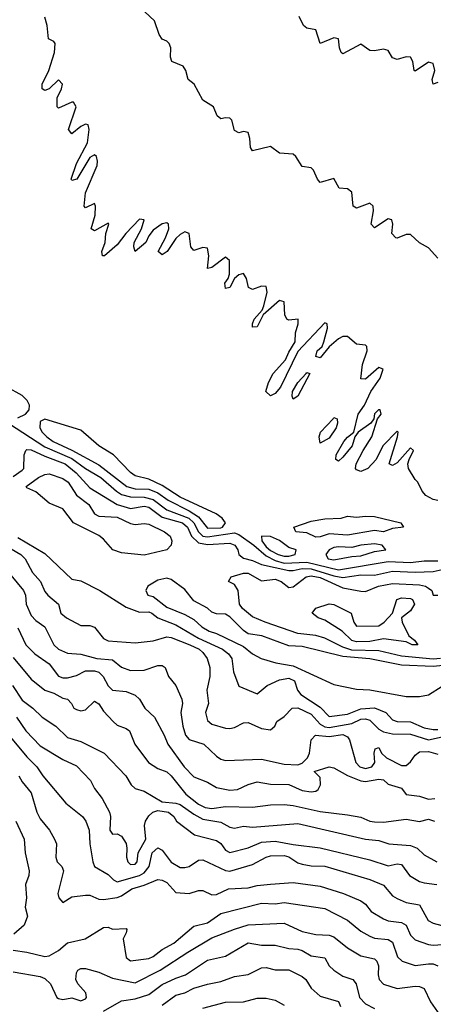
# Model space of a CAD drawing. Header units: metres. Extents: x -46681 to -43747, y -240911 to -237677.
# Tile 345 of 656: x -44157 to -44111, y -240617 to -240508. Entities that reach past the tile are written whole.
import ezdxf

# ---------------------------------------------------------------- set-up
doc = ezdxf.new("R2010")
doc.units = ezdxf.units.M
doc.layers.add('CONTOUR_INDEX', color=1, linetype='Continuous')
doc.layers.add('CONTOUR_INTER', color=3, linetype='Continuous')

msp = doc.modelspace()

# ---------------------------------------------------------------- linework, layer by layer
at = {"layer": 'CONTOUR_INDEX'}
for points, elevation in [([(-44110.6, -240515.33), (-44111.1, -240515.52), (-44111.22, -240515.02), (-44110.92, -240514.02), (-44111.1, -240513.23), (-44111.6, -240513.08), (-44113.1, -240514.09), (-44113.21, -240514.02), (-44113.37, -240513.02), (-44113.6, -240512.54), (-44114.1, -240512.49), (-44115.1, -240512.8), (-44115.6, -240512.62), (-44116.1, -240511.78), (-44116.6, -240511.65), (-44117.6, -240511.83), (-44118.1, -240511.8), (-44119.1, -240511.08), (-44121.1, -240512.17), (-44121.29, -240512.02), (-44121.46, -240511.52), (-44121.6, -240510.52), (-44122.1, -240510.4), (-44123.62, -240511.02), (-44124.09, -240509.52), (-44125.1, -240509.32), (-44125.47, -240509.02), (-44125.94, -240508.02)], 80), ([(-44154.78, -240559.02), (-44154.1, -240558.69), (-44153.6, -240558.63), (-44152.1, -240559.12), (-44151.53, -240559.52), (-44150.6, -240560.97), (-44149.22, -240562.02), (-44148.6, -240563.05), (-44148.1, -240563.29), (-44146.1, -240563.42), (-44144.6, -240564.1), (-44144.1, -240564.21), (-44143.1, -240564.1), (-44142.6, -240564.18), (-44140.83, -240565.02), (-44140.23, -240565.52), (-44140.03, -240566.02), (-44140.1, -240566.52), (-44140.6, -240567.03), (-44143.1, -240567.6), (-44145.6, -240567.35), (-44146.56, -240567.02), (-44147.6, -240565.82), (-44148.1, -240565.42), (-44150.93, -240564.02), (-44152.1, -240562.49), (-44153.6, -240561.86), (-44155.1, -240560.59), (-44156.1, -240560.17), (-44156.17, -240560.02), (-44154.78, -240559.02)], 80), ([(-44157.1, -240565.66), (-44154.1, -240567.43), (-44151.1, -240570.25), (-44150.1, -240570.44), (-44147.99, -240571.52), (-44145.1, -240573.36), (-44143.6, -240573.92), (-44142.6, -240573.89), (-44142.25, -240574.02), (-44141.57, -240574.52), (-44139.6, -240575.31), (-44137.1, -240576.78), (-44134.41, -240578.02), (-44133.78, -240578.52), (-44133.4, -240579.02), (-44133.22, -240580.52), (-44132.6, -240582.09), (-44130.6, -240582.93), (-44129.47, -240582.02), (-44128.1, -240581.4), (-44127.1, -240581.22), (-44126.47, -240581.52), (-44126.13, -240582.52), (-44125.75, -240583.02), (-44123.6, -240584.42), (-44122.6, -240585.45), (-44120.6, -240585.18), (-44119.1, -240584.6), (-44117.6, -240584.5), (-44116.35, -240585.02), (-44115.6, -240585.81), (-44115.1, -240586), (-44113.6, -240586.03), (-44112.1, -240586.7), (-44111.1, -240586.87), (-44110.6, -240586.87)], 80), ([(-44110.29, -240579.02), (-44111.1, -240579.12), (-44114.6, -240578.77), (-44117.1, -240578.2), (-44120.1, -240578.11), (-44121.1, -240577.78), (-44123.1, -240576.77), (-44124.1, -240576.48), (-44126.1, -240576.26), (-44129.72, -240575.02), (-44131.1, -240574.44), (-44132.23, -240573.52), (-44132.55, -240573.02), (-44132.7, -240571.52), (-44133.1, -240570.86), (-44133.75, -240570.52), (-44133.48, -240570.02), (-44132.1, -240569.58), (-44131.6, -240569.61), (-44130.1, -240570.43), (-44128.6, -240570.27), (-44127.93, -240570.52), (-44127.1, -240571.18), (-44126.6, -240571.1), (-44125.15, -240570.02), (-44124.6, -240569.89), (-44123.6, -240570.06), (-44121.1, -240571.23), (-44119.1, -240571.58), (-44118.6, -240571.61), (-44117.16, -240571.02), (-44115.6, -240570.75), (-44112.6, -240570.89), (-44111.96, -240571.02), (-44111.6, -240571.25), (-44111.26, -240571.52), (-44111.1, -240572.03), (-44110.6, -240572.04)], 80), ([(-44157.66, -240582.02), (-44156.6, -240583.65), (-44155.42, -240584.52), (-44154.4, -240585.52), (-44152.88, -240586.52), (-44151.6, -240587.78), (-44150.1, -240588.21), (-44147.52, -240589.52), (-44145.13, -240592.02), (-44144.53, -240593.02), (-44144.1, -240593.43), (-44143.1, -240593.69), (-44141.1, -240594.88), (-44139.6, -240595.02), (-44139.1, -240595.18), (-44137.6, -240596.26), (-44136.6, -240596.8), (-44134.6, -240597.12), (-44133.6, -240597.7), (-44133.1, -240597.79), (-44132.1, -240597.56), (-44131.1, -240597.68), (-44126.1, -240597.3), (-44118.6, -240599.03), (-44117.1, -240599.18), (-44116.02, -240599.52), (-44113.6, -240599.71), (-44112.87, -240600.02), (-44112.1, -240600.76), (-44110.71, -240601.52)], 85), ([(-44157.6, -240613.67), (-44154.6, -240614.2), (-44154.1, -240614.43), (-44153.48, -240615.02), (-44152.77, -240616.52), (-44152.6, -240616.64), (-44152.1, -240616.75), (-44151.1, -240616.55), (-44150.1, -240616.9), (-44149.6, -240616.69), (-44149.49, -240616.52), (-44149.56, -240616.02), (-44150.46, -240615.02), (-44150.67, -240614.52), (-44150.6, -240613.79), (-44150.44, -240613.52), (-44150.1, -240613.31), (-44149.6, -240613.33), (-44148.1, -240613.72), (-44146.6, -240614.4), (-44144.1, -240614.91), (-44141.31, -240613.52), (-44138.27, -240611.52), (-44135.6, -240609.94), (-44133.1, -240608.95), (-44131.6, -240608.5), (-44127.6, -240608.31), (-44125.6, -240609.21), (-44124.1, -240609.54), (-44122.6, -240609.64), (-44122.1, -240609.81), (-44120.6, -240611.02), (-44119.1, -240611.9), (-44117.6, -240612.26), (-44117.34, -240612.52), (-44117.14, -240613.02), (-44117.18, -240614.02), (-44117.07, -240614.52), (-44116.6, -240615.05), (-44115.1, -240615.52), (-44113.1, -240615.28), (-44112.6, -240615.3), (-44112.08, -240615.52), (-44111.39, -240617.02), (-44110.1, -240618.86)], 90)]:
    msp.add_lwpolyline(points, dxfattribs=dict(at, elevation=elevation))
at = {"layer": 'CONTOUR_INTER'}
for points, elevation in [([(-44110.6, -240534.76), (-44111.6, -240533.62), (-44112.6, -240533.08), (-44113.6, -240532.16), (-44114.1, -240532.14), (-44115.1, -240532.56), (-44115.25, -240532.52), (-44115.67, -240532.02), (-44115.56, -240531.02), (-44115.66, -240530.52), (-44116.1, -240530.43), (-44117.6, -240531.42), (-44117.97, -240531.02), (-44117.7, -240529.52), (-44117.74, -240529.02), (-44118.1, -240528.69), (-44119.6, -240529.25), (-44119.95, -240529.02), (-44120.1, -240527.45), (-44120.6, -240527.1), (-44121.52, -240527.02), (-44122.1, -240525.97), (-44123.6, -240526.38), (-44123.92, -240526.02), (-44124.34, -240525.02), (-44124.6, -240524.76), (-44125.6, -240524.61), (-44126.3, -240523.52), (-44126.6, -240523.27), (-44128.1, -240523.15), (-44129.1, -240522.41), (-44131.1, -240522.91), (-44131.32, -240522.52), (-44131.39, -240521.52), (-44131.6, -240520.87), (-44132.1, -240520.74), (-44132.6, -240520.9), (-44133.1, -240520.65), (-44133.38, -240519.52), (-44133.6, -240519.27), (-44134.1, -240519.23), (-44134.6, -240519.35), (-44135.02, -240519.02), (-44135.41, -240518.02), (-44136.6, -240517.28), (-44137.55, -240515.52), (-44138.22, -240515.02), (-44138.49, -240514.02), (-44138.77, -240513.52), (-44140.04, -240513.02), (-44140.17, -240512.52), (-44140.14, -240511.52), (-44140.33, -240511.02), (-44140.6, -240510.76), (-44141.1, -240510.54), (-44141.45, -240510.02), (-44141.97, -240508.52), (-44143.03, -240507.52)], 79), ([(-44110.6, -240561.58), (-44111.1, -240561.47), (-44111.92, -240561.02), (-44112.33, -240560.52), (-44112.79, -240559.52), (-44113.1, -240559.24), (-44113.82, -240558.02), (-44113.89, -240557.52), (-44113.77, -240557.02), (-44113.29, -240556.02), (-44113.6, -240555.72), (-44115.1, -240557.39), (-44115.6, -240557.69), (-44115.99, -240557.52), (-44115.05, -240554.52), (-44114.96, -240554.02), (-44115.1, -240553.88), (-44116.68, -240555.52), (-44117.42, -240557.02), (-44118.35, -240558.02), (-44119.1, -240558.36), (-44119.6, -240558.18), (-44119.7, -240558.02), (-44119.62, -240557.52), (-44118.87, -240556.02), (-44117.9, -240554.52), (-44117.27, -240552.52), (-44116.87, -240552.02), (-44116.96, -240551.52), (-44117.15, -240551.52), (-44117.6, -240551.99), (-44117.67, -240552.52), (-44118.02, -240553.02), (-44119.39, -240554.02), (-44119.76, -240554.52), (-44120.06, -240555.52), (-44121.1, -240556.78), (-44121.6, -240557.21), (-44121.86, -240557.02), (-44121.83, -240556.52), (-44120.98, -240555.02), (-44120.6, -240554.54), (-44119.89, -240554.02), (-44119.39, -240552.02), (-44118.72, -240551.02), (-44117.99, -240549.52), (-44116.97, -240548.02), (-44116.63, -240547.02), (-44117.1, -240546.87), (-44118.6, -240548.13), (-44119.1, -240548.1), (-44118.92, -240546.52), (-44118.4, -240545.02), (-44118.43, -240544.52), (-44118.6, -240544.38), (-44119.6, -240544.28), (-44120.6, -240543.44), (-44121.1, -240543.42), (-44121.6, -240543.68), (-44122.6, -240544.58), (-44123.6, -240545.78), (-44124.1, -240545.62), (-44123.93, -240545.02), (-44123.4, -240544.52), (-44123.21, -240544.02), (-44122.81, -240542.52), (-44122.84, -240542.02), (-44123.1, -240541.9), (-44126.1, -240545.1), (-44128.02, -240549.02), (-44128.6, -240549.74), (-44129.1, -240549.98), (-44129.61, -240549.52), (-44129.33, -240548.52), (-44128.83, -240547.52), (-44127.46, -240546.02), (-44127.1, -240545.15), (-44126.37, -240544.02), (-44126.33, -240543.02), (-44126.03, -240542.02), (-44126.06, -240541.52), (-44127.1, -240541.63), (-44127.29, -240541.52), (-44127.52, -240541.02), (-44127.6, -240539.58), (-44128.1, -240539.46), (-44129.93, -240541.02), (-44130.6, -240542.36), (-44131.1, -240542.4), (-44131.11, -240542.02), (-44130.91, -240541.52), (-44130.04, -240540.52), (-44129.86, -240540.02), (-44129.49, -240538.52), (-44129.6, -240537.91), (-44130.1, -240537.85), (-44131.1, -240538.23), (-44131.53, -240538.02), (-44131.78, -240537.02), (-44132.1, -240536.46), (-44132.6, -240536.62), (-44133.09, -240537.02), (-44133.6, -240538), (-44134.1, -240538.1), (-44134.18, -240537.52), (-44133.8, -240537.02), (-44133.65, -240536.52), (-44133.64, -240535.02), (-44134.1, -240534.67), (-44135.6, -240535.81), (-44136.1, -240535.91), (-44135.95, -240534.52), (-44136.1, -240533.66), (-44136.6, -240533.59), (-44137.6, -240533.92), (-44137.94, -240533.52), (-44138.11, -240532.02), (-44138.6, -240531.85), (-44139.1, -240532.13), (-44139.6, -240532.59), (-44140.55, -240534.02), (-44141.1, -240534.41), (-44141.54, -240534.02), (-44140.72, -240532.52), (-44140.38, -240531.52), (-44140.39, -240531.02), (-44140.6, -240530.85), (-44141.1, -240530.98), (-44142.1, -240531.67), (-44142.6, -240532.31), (-44142.93, -240533.02), (-44144.1, -240534.04), (-44144.23, -240533.52), (-44144.2, -240533.02), (-44143.39, -240531.52), (-44143.11, -240530.52), (-44143.6, -240530.44), (-44145.14, -240532.02), (-44146.1, -240533.29), (-44147.49, -240534.52), (-44147.71, -240534.52), (-44147.8, -240534.02), (-44147.42, -240533.02), (-44147.35, -240532.02), (-44147.01, -240531.02), (-44147.1, -240530.88), (-44148.6, -240531.73), (-44148.97, -240531.52), (-44148.54, -240530.02), (-44148.48, -240529.02), (-44148.6, -240528.71), (-44149.6, -240529.2), (-44149.76, -240529.02), (-44149.58, -240527.52), (-44148.32, -240524.52), (-44148.26, -240524.02), (-44148.36, -240523.52), (-44148.6, -240523.35), (-44149.1, -240523.64), (-44150.55, -240526.02), (-44151.1, -240526.19), (-44151.19, -240526.02), (-44150.6, -240524.28), (-44149.39, -240522.02), (-44149.19, -240520.52), (-44149.29, -240520.02), (-44149.6, -240519.95), (-44150.1, -240520.22), (-44151.1, -240521.01), (-44151.46, -240520.52), (-44150.64, -240518.02), (-44150.91, -240517.52), (-44151.1, -240517.5), (-44152.6, -240518.18), (-44152.74, -240518.02), (-44152.73, -240517.02), (-44152.24, -240516.02), (-44152.13, -240515.52), (-44152.6, -240515.05), (-44153.6, -240516.05), (-44154.1, -240516.23), (-44154.4, -240516.02), (-44154.41, -240515.52), (-44153.65, -240514.02), (-44153.01, -240512.02), (-44152.94, -240511.02), (-44153.1, -240510.81), (-44153.68, -240510.52), (-44153.83, -240509.02), (-44154.1, -240508.12)], 78), ([(-44157.1, -240552.41), (-44156.24, -240552.02), (-44155.82, -240551.52), (-44155.8, -240551.02), (-44156.05, -240550.52), (-44156.6, -240549.95), (-44160.1, -240548.02)], 77), ([(-44125.17, -240547.52), (-44125.1, -240547.42), (-44124.76, -240547.52), (-44126.09, -240550.02), (-44126.6, -240550.37), (-44126.73, -240550.02), (-44126.67, -240549.52), (-44126.1, -240548.52), (-44125.17, -240547.52)], 78), ([(-44122.19, -240552.52), (-44122.1, -240552.38), (-44121.73, -240552.52), (-44121.7, -240553.02), (-44121.83, -240553.52), (-44122.6, -240554.67), (-44123.6, -240555.21), (-44123.71, -240554.52), (-44123.59, -240554.02), (-44122.19, -240552.52)], 78), ([(-44158.12, -240553.02), (-44154.1, -240555.62), (-44151.1, -240556.91), (-44149.6, -240558.01), (-44147.88, -240559.02), (-44146.18, -240560.52), (-44145.6, -240560.9), (-44144.6, -240561.16), (-44143.1, -240561.19), (-44142.1, -240561.45), (-44140.6, -240562.58), (-44138.16, -240563.52), (-44137.59, -240564.02), (-44137.09, -240565.02), (-44136.6, -240565.5), (-44136.1, -240565.58), (-44133.1, -240565.15), (-44132.6, -240565.34), (-44130.94, -240566.52), (-44129.6, -240567.68), (-44128.6, -240568.18), (-44127.6, -240568.5), (-44125.1, -240568.37), (-44121.6, -240569.22), (-44116.1, -240568.31), (-44113.6, -240568.42), (-44112.1, -240568.23), (-44110.6, -240568.22)], 78), ([(-44154.6, -240552.83), (-44154.66, -240553.52), (-44154.4, -240554.02), (-44153.88, -240554.52), (-44153.16, -240555.02), (-44151.1, -240555.98), (-44148.1, -240557.6), (-44145.02, -240560.02), (-44144.1, -240560.27), (-44142.6, -240560.31), (-44141.6, -240560.72), (-44140.46, -240561.52), (-44138.1, -240562.71), (-44137.1, -240563.38), (-44136.1, -240564.62), (-44134.6, -240564.58), (-44134.43, -240564.52), (-44134.1, -240564.03), (-44134.48, -240563.52), (-44135.14, -240563.02), (-44139.1, -240561.2), (-44141.1, -240559.91), (-44142.6, -240559.21), (-44144.1, -240558.83), (-44144.6, -240558.47), (-44146.48, -240556.52), (-44148.1, -240555.53), (-44150.1, -240553.79), (-44154.1, -240552.58), (-44154.6, -240552.83)], 77), ([(-44157.6, -240558.9), (-44156.6, -240558.2), (-44156.42, -240558.02), (-44156.37, -240556.52), (-44156.19, -240556.02), (-44156.1, -240555.93), (-44155.6, -240555.95), (-44154.1, -240556.67), (-44151.86, -240557.52), (-44150.61, -240558.52), (-44149.1, -240560.17), (-44146.1, -240562.01), (-44144.6, -240562.45), (-44143.1, -240562.19), (-44142.6, -240562.3), (-44141.1, -240563.39), (-44138.85, -240564.02), (-44138.31, -240564.52), (-44137.84, -240565.52), (-44137.1, -240566.23), (-44136.1, -240566.42), (-44133.6, -240566.27), (-44133.06, -240566.52), (-44132.73, -240567.02), (-44132.6, -240567.55), (-44132.1, -240567.94), (-44131.1, -240568.2), (-44130.1, -240568.64), (-44127.1, -240569.3), (-44126.6, -240569.31), (-44125.6, -240569.08), (-44124.6, -240569.12), (-44122.1, -240569.91), (-44121.1, -240570.06), (-44119.1, -240569.79), (-44117.6, -240569.83), (-44115.6, -240569.39), (-44113.1, -240569.49), (-44111.1, -240569.4), (-44109.1, -240568.99)], 79), ([(-44121.27, -240563.52), (-44120.6, -240563.28), (-44119.6, -240563.39), (-44118.6, -240563.28), (-44117.6, -240563.34), (-44114.67, -240564.02), (-44114.39, -240564.52), (-44115.6, -240564.66), (-44116.6, -240565.03), (-44117.6, -240564.87), (-44120.6, -240565.4), (-44122.6, -240565.26), (-44123.6, -240565.58), (-44124.1, -240565.61), (-44125.1, -240565.15), (-44126.29, -240565.02), (-44126.52, -240564.52), (-44124.6, -240563.86), (-44123.1, -240563.59), (-44121.27, -240563.52)], 78), ([(-44130.1, -240565.51), (-44130.06, -240566.02), (-44129.6, -240566.67), (-44129.1, -240567.08), (-44128.27, -240567.52), (-44127.6, -240567.71), (-44127.1, -240567.71), (-44126.37, -240567.52), (-44126.27, -240567.02), (-44127.1, -240566.75), (-44128.1, -240565.97), (-44129.1, -240565.54), (-44130.1, -240565.51)], 77), ([(-44159.1, -240566.18), (-44156.76, -240567.52), (-44156.28, -240568.02), (-44155.45, -240569.52), (-44154.58, -240570.52), (-44154.1, -240571.63), (-44153.78, -240572.02), (-44152.57, -240573.02), (-44152.34, -240574.02), (-44151.68, -240574.52), (-44150.1, -240575.38), (-44149.1, -240575.4), (-44148.6, -240575.58), (-44147.6, -240576.81), (-44147.1, -240577.08), (-44144.1, -240577.32), (-44142.1, -240577.08), (-44140.6, -240576.64), (-44140.1, -240576.7), (-44138.03, -240577.52), (-44137.01, -240578.02), (-44136.6, -240578.36), (-44136.12, -240579.02), (-44135.83, -240580.02), (-44135.83, -240581.02), (-44136.17, -240582.52), (-44135.99, -240584.02), (-44136.29, -240585.02), (-44136.1, -240585.89), (-44135.6, -240586.3), (-44134.1, -240586.75), (-44133.6, -240586.78), (-44133.1, -240586.68), (-44132.1, -240586.16), (-44131.6, -240586.1), (-44130.1, -240586.77), (-44129.1, -240586.93), (-44128.62, -240586.52), (-44128.4, -240586.02), (-44127.6, -240585.44), (-44126.7, -240584.52), (-44126.1, -240584.48), (-44124.6, -240585.2), (-44123.6, -240586.29), (-44123.1, -240586.6), (-44122.6, -240586.65), (-44120.1, -240586.22), (-44119.1, -240585.73), (-44118.6, -240585.69), (-44118.1, -240585.84), (-44117.1, -240586.85), (-44116.6, -240587.13), (-44115.6, -240587.38), (-44113.6, -240587.41), (-44111.6, -240588.03), (-44110.1, -240587.69)], 81), ([(-44119.1, -240566.52), (-44120.1, -240566.75), (-44121.6, -240566.68), (-44122.1, -240566.77), (-44122.63, -240567.02), (-44122.99, -240567.52), (-44122.73, -240568.02), (-44122.1, -240568.11), (-44120.1, -240567.74), (-44119.1, -240567.68), (-44117.6, -240567.22), (-44116.35, -240567.02), (-44116.73, -240566.52), (-44117.6, -240566.36), (-44119.1, -240566.52)], 77), ([(-44159.1, -240568.33), (-44156.46, -240571.52), (-44156.24, -240572.02), (-44156.17, -240573.02), (-44155.6, -240574.27), (-44155.1, -240574.82), (-44154.11, -240575.52), (-44153.1, -240577.52), (-44152.59, -240578.02), (-44151.6, -240578.44), (-44150.1, -240578.57), (-44148.33, -240579.02), (-44146.6, -240579.2), (-44145.6, -240579.99), (-44144.6, -240580.36), (-44143.1, -240580.32), (-44141.6, -240579.81), (-44141.1, -240579.82), (-44140.79, -240580.02), (-44140.39, -240581.02), (-44139.59, -240582.02), (-44138.92, -240583.52), (-44138.86, -240584.02), (-44139.03, -240585.02), (-44138.8, -240586.52), (-44138.54, -240587.52), (-44138.1, -240588), (-44136.48, -240588.52), (-44135.1, -240589.84), (-44134.6, -240590.18), (-44134.1, -240590.31), (-44130.1, -240590.17), (-44127.6, -240590.71), (-44126.1, -240590.8), (-44125.6, -240590.61), (-44125, -240590.02), (-44124.81, -240589.52), (-44124.6, -240588.02), (-44124.13, -240587.52), (-44122.6, -240587.66), (-44121.1, -240587.44), (-44120.6, -240587.71), (-44120.37, -240588.02), (-44119.66, -240590.52), (-44119.22, -240591.02), (-44118.6, -240591.21), (-44117.88, -240591.02), (-44117.56, -240590.52), (-44117.65, -240589.52), (-44117.53, -240589.02), (-44117.1, -240588.89), (-44116.81, -240589.52), (-44116.25, -240590.02), (-44114.6, -240590.88), (-44114.1, -240590.88), (-44113.6, -240590.46), (-44113.1, -240589.73), (-44112.6, -240589.35), (-44111.6, -240589.32), (-44110.6, -240589.6)], 82), ([(-44141.6, -240570.39), (-44142.68, -240571.02), (-44142.93, -240571.52), (-44142.69, -240572.02), (-44142.1, -240572.18), (-44140.6, -240573.36), (-44138.6, -240574.16), (-44137.6, -240574.72), (-44136.7, -240575.52), (-44135.89, -240576.02), (-44135.1, -240576.28), (-44132.1, -240577.69), (-44131.09, -240578.52), (-44130.15, -240579.02), (-44128.51, -240579.52), (-44126.6, -240579.85), (-44122.1, -240581.9), (-44119.6, -240582.43), (-44118.1, -240582.49), (-44114.1, -240583.22), (-44112.6, -240583.24), (-44111.6, -240583.05), (-44110.1, -240582.09)], 79), ([(-44108.1, -240579.62), (-44111.1, -240579.93), (-44114.6, -240579.79), (-44118.1, -240579.07), (-44121.1, -240578.82), (-44125.6, -240577.72), (-44127.1, -240577.62), (-44130.07, -240576.52), (-44131.6, -240576.29), (-44132.1, -240575.95), (-44133.6, -240574.42), (-44134.1, -240574.13), (-44135.1, -240574.11), (-44135.6, -240573.91), (-44136.1, -240573.48), (-44137.6, -240572.65), (-44138.6, -240571.42), (-44140.1, -240570.3), (-44140.6, -240570.16), (-44141.6, -240570.39)], 79), ([(-44115.12, -240572.52), (-44114.6, -240572.31), (-44113.6, -240572.41), (-44113.4, -240572.52), (-44113.16, -240573.02), (-44113.6, -240573.76), (-44114.61, -240574.52), (-44114.55, -240575.02), (-44113.79, -240576.52), (-44113.16, -240577.02), (-44112.8, -240577.52), (-44113.42, -240577.52), (-44114.1, -240577.2), (-44116.6, -240576.86), (-44118.1, -240577.15), (-44119.6, -240577.18), (-44120.1, -240577.06), (-44121.17, -240576.02), (-44123.1, -240574.8), (-44123.84, -240574.52), (-44124.51, -240574.02), (-44124.1, -240573.47), (-44122.6, -240572.99), (-44122.1, -240573.08), (-44120.17, -240574.02), (-44119.9, -240575.02), (-44119.6, -240575.45), (-44117.1, -240575.41), (-44116.52, -240575.02), (-44115.61, -240574.02), (-44115.12, -240572.52)], 81), ([(-44157.1, -240575.65), (-44156.2, -240577.52), (-44155.2, -240578.52), (-44153.6, -240579.62), (-44152.6, -240580.99), (-44152.1, -240581.19), (-44151.6, -240581.17), (-44150.6, -240580.93), (-44149.6, -240580.4), (-44148.6, -240580.41), (-44148.1, -240580.55), (-44147.62, -240581.02), (-44147.1, -240582.04), (-44146.6, -240582.55), (-44145.1, -240582.67), (-44144.1, -240583.08), (-44143.6, -240583.55), (-44143.03, -240584.52), (-44141.94, -240585.52), (-44140.87, -240587.52), (-44140.48, -240588.52), (-44138.68, -240591.02), (-44137.6, -240592.11), (-44136.1, -240592.72), (-44135.1, -240593.31), (-44133.6, -240593.61), (-44132.78, -240593.52), (-44131.6, -240592.96), (-44130.6, -240592.66), (-44129.1, -240592.93), (-44127.1, -240592.97), (-44125.6, -240593.62), (-44124.6, -240593.78), (-44124.1, -240593.7), (-44123.83, -240593.52), (-44123.57, -240593.02), (-44123.6, -240592.2), (-44124.27, -240591.52), (-44122.6, -240591.01), (-44122.1, -240591.11), (-44120.6, -240591.97), (-44119.1, -240592.58), (-44118.6, -240592.65), (-44117.1, -240592.39), (-44116.6, -240592.46), (-44116.1, -240592.95), (-44114.6, -240593.37), (-44114.1, -240594.06), (-44112.6, -240594.25), (-44111.6, -240594.6), (-44110.92, -240594.52)], 83), ([(-44157.6, -240578.93), (-44155.6, -240581.33), (-44154.11, -240582.52), (-44153.1, -240582.86), (-44152.1, -240583.42), (-44151.59, -240583.52), (-44151.13, -240584.02), (-44150.88, -240584.52), (-44150.6, -240584.69), (-44150.1, -240584.81), (-44149.6, -240584.71), (-44148.6, -240583.77), (-44148.1, -240584.04), (-44147.6, -240584.87), (-44146.52, -240586.02), (-44146.1, -240586.39), (-44145.1, -240586.76), (-44144.74, -240587.02), (-44144.15, -240588.52), (-44142.62, -240590.52), (-44141.6, -240591.2), (-44140.6, -240591.57), (-44140.1, -240592.01), (-44138.47, -240594.02), (-44137.1, -240595.16), (-44136.35, -240595.52), (-44135.6, -240595.64), (-44134.1, -240595.41), (-44131.1, -240595.47), (-44129.1, -240595.22), (-44127.6, -240595.19), (-44126.6, -240595.3), (-44123.6, -240595.97), (-44120.6, -240596.31), (-44119.1, -240596.6), (-44118.1, -240597.02), (-44117.6, -240597.08), (-44116.6, -240597.12), (-44114.1, -240596.79), (-44112.6, -240597.06), (-44111.6, -240596.79), (-44110.96, -240597.02)], 84), ([(-44157.23, -240585.52), (-44156.2, -240587.02), (-44154.6, -240588.71), (-44152.1, -240590.19), (-44150.6, -240590.92), (-44149.04, -240592.52), (-44148.6, -240593.43), (-44147.76, -240594.52), (-44146.93, -240596.02), (-44146.83, -240596.52), (-44146.89, -240598.02), (-44146.6, -240598.46), (-44146.1, -240598.42), (-44145.6, -240598.7), (-44145.1, -240599.49), (-44145, -240600.02), (-44145.07, -240601.02), (-44144.89, -240601.52), (-44144.6, -240601.81), (-44144.1, -240601.79), (-44143.87, -240601.52), (-44143.78, -240600.52), (-44142.93, -240599.02), (-44143.05, -240597.52), (-44142.94, -240597.02), (-44142.6, -240596.43), (-44142.13, -240596.02), (-44141.6, -240595.86), (-44140.4, -240596.02), (-44139.81, -240596.52), (-44139.53, -240597.02), (-44137.51, -240598.52), (-44135.1, -240599.15), (-44134.6, -240599.5), (-44134.1, -240600.22), (-44133.6, -240600.49), (-44131.6, -240599.97), (-44130.1, -240599.36), (-44128.6, -240599.22), (-44126.6, -240599.62), (-44123.6, -240599.96), (-44118.1, -240601.29), (-44116.1, -240601.96), (-44115.1, -240601.75), (-44114.6, -240601.8), (-44113.73, -240603.02), (-44112.6, -240603.69), (-44112.1, -240603.86), (-44110.7, -240604.02)], 86), ([(-44158.08, -240587.52), (-44156.1, -240589.91), (-44154.97, -240591.02), (-44154.31, -240592.02), (-44151.76, -240595.02), (-44149.94, -240596.52), (-44149.54, -240597.02), (-44149.18, -240598.02), (-44149.11, -240599.52), (-44148.79, -240601.52), (-44148.58, -240602.02), (-44147.1, -240602.92), (-44146.48, -240603.52), (-44146.1, -240603.72), (-44143.6, -240603.05), (-44143.1, -240602.73), (-44142.53, -240602.02), (-44142.2, -240600.52), (-44141.6, -240599.96), (-44141.1, -240600.24), (-44140.1, -240601.57), (-44139.1, -240602.13), (-44138.6, -240602.16), (-44138.1, -240602.02), (-44137.1, -240601.34), (-44136.6, -240601.29), (-44134.1, -240602.48), (-44133.6, -240602.56), (-44131.1, -240601.8), (-44129.6, -240601.01), (-44129.1, -240600.87), (-44127.6, -240600.81), (-44127.1, -240600.96), (-44126.1, -240601.62), (-44125.6, -240601.77), (-44124.6, -240601.95), (-44123.1, -240602), (-44118.1, -240603.46), (-44116.6, -240604.11), (-44115.6, -240605.29), (-44115.1, -240605.58), (-44114.1, -240606.03), (-44112.6, -240606.26), (-44111.66, -240608.02), (-44111.1, -240608.31), (-44109.6, -240608.7)], 87), ([(-44156.96, -240592.02), (-44156.6, -240592.68), (-44155.6, -240593.89), (-44155, -240596.02), (-44154.6, -240596.75), (-44153.57, -240598.02), (-44153.03, -240599.02), (-44152.79, -240599.52), (-44152.88, -240601.02), (-44152.73, -240601.52), (-44152.2, -240602.02), (-44152.04, -240602.52), (-44152.64, -240605.02), (-44152.55, -240605.52), (-44152.1, -240606.01), (-44151.1, -240605.4), (-44149.6, -240605.21), (-44149.1, -240605.22), (-44148.1, -240605.64), (-44147.6, -240605.7), (-44146.1, -240605.46), (-44145.6, -240605.28), (-44144.48, -240604.52), (-44143.1, -240604.1), (-44141.6, -240603.46), (-44141.1, -240603.54), (-44140.6, -240603.81), (-44139.6, -240604.9), (-44138.1, -240605.01), (-44137.1, -240604.69), (-44136.6, -240604.69), (-44135.6, -240605.17), (-44135.1, -240605.13), (-44133.75, -240604.52), (-44131.6, -240604.38), (-44130.6, -240604.14), (-44129.1, -240603.99), (-44126.6, -240603.82), (-44123.6, -240604.2), (-44121.04, -240605.02), (-44119.1, -240605.84), (-44118.6, -240606.21), (-44117.95, -240607.02), (-44116.6, -240607.84), (-44116.1, -240608.03), (-44114.6, -240608.24), (-44114.1, -240608.51), (-44113.6, -240609.62), (-44113.1, -240610.13), (-44111.6, -240610.68), (-44111.1, -240610.75), (-44109.6, -240610.62)], 88), ([(-44157.29, -240597.02), (-44156.38, -240599.02), (-44156.29, -240600.52), (-44155.82, -240602.52), (-44155.86, -240603.02), (-44156.25, -240604.02), (-44156.12, -240605.52), (-44156.27, -240606.52), (-44156.03, -240607.52), (-44156.38, -240608.52), (-44157.53, -240609.52)], 89), ([(-44157.6, -240611.3), (-44156.1, -240611.51), (-44154.1, -240611.99), (-44153.6, -240611.92), (-44152.6, -240611.31), (-44151.6, -240610.48), (-44149.63, -240610.02), (-44147.6, -240608.8), (-44147.1, -240608.76), (-44146.6, -240608.95), (-44145.1, -240608.88), (-44145, -240609.02), (-44145.1, -240609.38), (-44145.42, -240610.02), (-44145.1, -240612.1), (-44144.6, -240612.47), (-44142.6, -240612.22), (-44142.1, -240612), (-44141.1, -240611.2), (-44139.83, -240610.52), (-44137.6, -240608.62), (-44136.1, -240608.26), (-44134.6, -240607.23), (-44130.1, -240606.11), (-44128.6, -240606.18), (-44127.6, -240606.02), (-44123.1, -240606.68), (-44120.6, -240607.99), (-44119.1, -240609.2), (-44118.1, -240609.76), (-44117.6, -240609.96), (-44116.1, -240610.1), (-44115.6, -240610.39), (-44115.06, -240612.02), (-44114.55, -240612.52), (-44113.1, -240612.99), (-44111.6, -240612.8), (-44111.1, -240612.81), (-44110.6, -240613.01)], 89), ([(-44147.6, -240618.05), (-44145.6, -240616.9), (-44144.1, -240616.69), (-44142.6, -240616.2), (-44141.1, -240615.1), (-44139.6, -240614.38), (-44138.54, -240614.02), (-44136.1, -240612.41), (-44134.1, -240611.97), (-44131.6, -240610.49), (-44130.1, -240610.74), (-44128.6, -240610.74), (-44127.1, -240611.11), (-44126.1, -240611.17), (-44125.6, -240611.33), (-44124.6, -240611.93), (-44123.1, -240612.13), (-44122.61, -240613.02), (-44122.11, -240613.52), (-44121.1, -240614.17), (-44120.01, -240614.52), (-44119.63, -240615.02), (-44119.26, -240616.52), (-44118.6, -240617.21), (-44117.6, -240617.73)], 91), ([(-44141.1, -240617.37), (-44139.6, -240616.27), (-44138.6, -240616.01), (-44137.6, -240615.49), (-44136.1, -240615.04), (-44134.6, -240614.75), (-44133.1, -240614.22), (-44131.6, -240613.98), (-44130.1, -240613.24), (-44129.6, -240613.2), (-44128.6, -240613.45), (-44127.1, -240613.48), (-44125.6, -240614.19), (-44125.2, -240614.52), (-44124.6, -240615.5), (-44123.6, -240616.36), (-44121.6, -240616.96), (-44121.35, -240617.52)], 92), ([(-44136.6, -240617.72), (-44134.1, -240617.04), (-44132.1, -240617.02), (-44130.6, -240616.59), (-44129.6, -240616.59), (-44128.6, -240616.82), (-44127.6, -240617.39)], 93)]:
    msp.add_lwpolyline(points, dxfattribs=dict(at, elevation=elevation))

doc.saveas('drawing.dxf')
